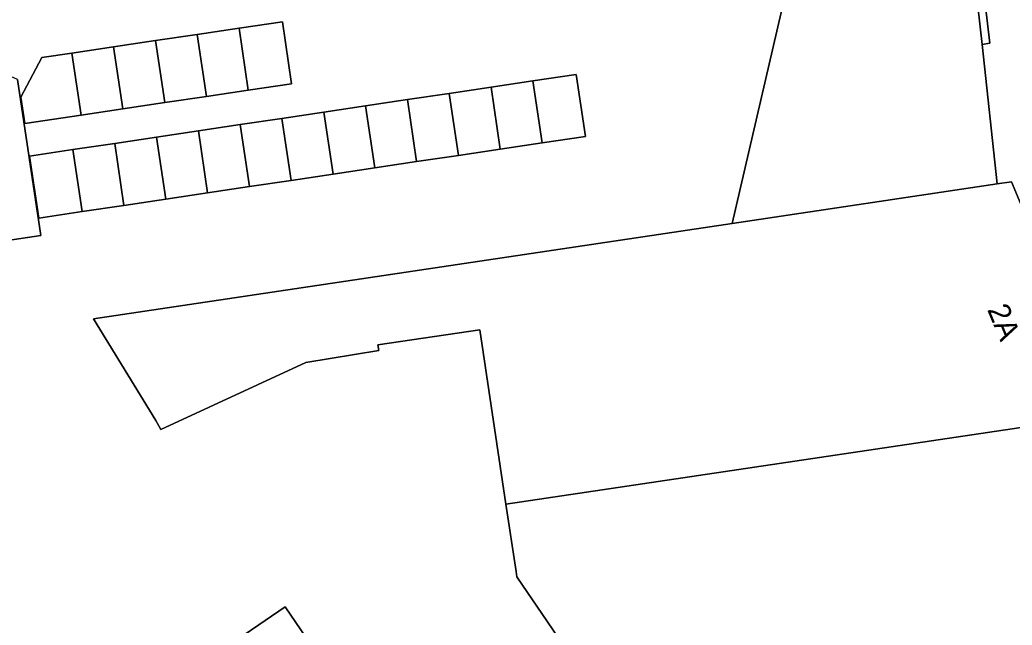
# Model space of a CAD drawing. Extents: x 161771 to 163125, y 382475 to 383179.
# Drawn here: x 161849.5 to 161894.8, y 383083.8 to 383111.42 of the extents above; entities that cross this region are included whole.
import ezdxf

# ---------------------------------------------------------------- set-up
doc = ezdxf.new("R2010")
doc.units = 0
for name, color, linetype in [('IMGEO_Erf', 7, 'Continuous'), ('IMGEO_Pand', 7, 'Continuous'), ('IMGEO_Pand_nummerreeks', 7, 'Continuous'), ('IMGEO_Voetpad_open', 7, 'Continuous')]:
    doc.layers.add(name, color=color, linetype=linetype)

msp = doc.modelspace()

# ---------------------------------------------------------------- linework, layer by layer
at = {"layer": 'IMGEO_Erf'}
for points in [[(161891.687, 383125.659), (161893.432, 383110.294), (161893.776, 383110.359), (161891.895, 383126.294)], [(161881.294, 383072.642), (161872.184, 383086.008), (161872.148, 383086.252), (161871.689, 383089.325), (161870.502, 383097.282), (161865.845, 383096.588), (161865.887, 383096.331), (161862.556, 383095.791), (161855.928, 383092.724), (161855.697, 383093.142), (161852.864, 383097.777), (161882.018, 383102.128), (161884.644, 383113.47)], [(161849.393, 383108.697), (161850.457, 383101.576), (161843.141, 383100.485)], [(161858.867, 383082.767), (161861.608, 383084.632), (161871.689, 383069.855)]]:
    msp.add_lwpolyline(points, dxfattribs=at)
for points in [[(161849.718, 383106.69), (161849.539, 383107.887), (161850.502, 383109.699), (161851.867, 383109.903), (161853.776, 383110.188), (161855.685, 383110.473), (161857.594, 383110.758), (161859.503, 383111.043), (161861.481, 383111.338), (161861.903, 383108.509), (161859.925, 383108.214), (161858.016, 383107.929), (161856.107, 383107.644), (161854.198, 383107.359), (161852.289, 383107.074)], [(161850.361, 383102.378), (161849.939, 383105.207), (161851.917, 383105.502), (161853.826, 383105.787), (161855.735, 383106.072), (161857.644, 383106.357), (161859.553, 383106.642), (161861.462, 383106.927), (161863.371, 383107.211), (161865.279, 383107.496), (161867.188, 383107.781), (161869.097, 383108.066), (161871.006, 383108.351), (161872.915, 383108.636), (161874.893, 383108.931), (161875.315, 383106.102), (161873.337, 383105.807), (161871.428, 383105.522), (161869.519, 383105.237), (161867.61, 383104.952), (161865.702, 383104.667), (161863.793, 383104.382), (161861.884, 383104.098), (161859.975, 383103.813), (161858.066, 383103.528), (161856.157, 383103.243), (161854.248, 383102.958), (161852.34, 383102.673)]]:
    msp.add_lwpolyline(points, close=True, dxfattribs=at)
at = {"layer": 'IMGEO_Pand'}
for points in [[(161882.018, 383102.128), (161894.113, 383103.934), (161893.432, 383110.294), (161891.687, 383125.659), (161866.335, 383131.551), (161863.959, 383121.281), (161861.079, 383121.891), (161858.313, 383122.616), (161854.545, 383115.819), (161857.73, 383114.985), (161860.047, 383119.164), (161884.644, 383113.47)], [(161859.503, 383111.043), (161859.925, 383108.214), (161861.903, 383108.509), (161861.481, 383111.338)], [(161858.016, 383107.929), (161859.925, 383108.214), (161859.503, 383111.043), (161857.594, 383110.758)], [(161856.107, 383107.644), (161855.685, 383110.473), (161853.776, 383110.188), (161854.198, 383107.359)], [(161858.016, 383107.929), (161857.594, 383110.758), (161855.685, 383110.473), (161856.107, 383107.644)], [(161846.3, 383110.089), (161845.393, 383108.074), (161844.37, 383105.803), (161842.927, 383106.445), (161841.925, 383104.195), (161841.603, 383104.304), (161841.091, 383102.788), (161840.818, 383101.981), (161843.357, 383101.121), (161843.141, 383100.485), (161850.457, 383101.576), (161849.393, 383108.697)], [(161853.776, 383110.188), (161851.867, 383109.903), (161852.289, 383107.074), (161854.198, 383107.359)], [(161852.289, 383107.074), (161851.867, 383109.903), (161850.502, 383109.699), (161849.539, 383107.887), (161849.718, 383106.69)], [(161871.006, 383108.351), (161871.428, 383105.522), (161873.337, 383105.807), (161872.915, 383108.636)], [(161874.893, 383108.931), (161872.915, 383108.636), (161873.337, 383105.807), (161875.315, 383106.102)], [(161871.006, 383108.351), (161869.097, 383108.066), (161869.519, 383105.237), (161871.428, 383105.522)], [(161867.188, 383107.781), (161865.279, 383107.496), (161865.702, 383104.667), (161867.61, 383104.952)], [(161869.097, 383108.066), (161867.188, 383107.781), (161867.61, 383104.952), (161869.519, 383105.237)], [(161865.702, 383104.667), (161865.279, 383107.496), (161863.371, 383107.211), (161863.793, 383104.382)], [(161861.884, 383104.098), (161861.462, 383106.927), (161859.553, 383106.642), (161859.975, 383103.813)], [(161861.884, 383104.098), (161863.793, 383104.382), (161863.371, 383107.211), (161861.462, 383106.927)], [(161858.066, 383103.528), (161857.644, 383106.357), (161855.735, 383106.072), (161856.157, 383103.243)], [(161858.066, 383103.528), (161859.975, 383103.813), (161859.553, 383106.642), (161857.644, 383106.357)], [(161854.248, 383102.958), (161856.157, 383103.243), (161855.735, 383106.072), (161853.826, 383105.787)], [(161852.34, 383102.673), (161851.917, 383105.502), (161849.939, 383105.207), (161850.361, 383102.378)], [(161852.34, 383102.673), (161854.248, 383102.958), (161853.826, 383105.787), (161851.917, 383105.502)], [(161894.772, 383104.032), (161894.113, 383103.934), (161882.018, 383102.128), (161852.864, 383097.777), (161855.697, 383093.142), (161855.928, 383092.724), (161862.556, 383095.791), (161865.887, 383096.331), (161865.845, 383096.588), (161870.502, 383097.282), (161871.689, 383089.325), (161899.195, 383093.413)], [(161881.294, 383072.642), (161881.621, 383072.644), (161886.564, 383065.393), (161903.225, 383076.749), (161904.523, 383080.621), (161899.195, 383093.413), (161871.689, 383089.325), (161872.148, 383086.252), (161872.184, 383086.008)], [(161861.608, 383084.632), (161858.867, 383082.767), (161858.683, 383082.642), (161862.652, 383074.484), (161863.226, 383073.303), (161872.01, 383055.473), (161878.624, 383059.981), (161873.626, 383067.292), (161871.793, 383069.926), (161871.689, 383069.855)]]:
    msp.add_lwpolyline(points, close=True, dxfattribs=at)
at = {"layer": 'IMGEO_Voetpad_open'}
msp.add_lwpolyline([(161894.796, 383119.807), (161894.106, 383124.369), (161894.232, 383125.758), (161891.895, 383126.294), (161893.776, 383110.359), (161893.432, 383110.294), (161894.113, 383103.934), (161894.772, 383104.032), (161899.195, 383093.413), (161904.523, 383080.621), (161903.225, 383076.749), (161904.748, 383075.23), (161905.674, 383075.8)], dxfattribs=at)

# ---------------------------------------------------------------- texts
at = {"layer": 'IMGEO_Pand_nummerreeks'}
msp.add_text('2A', height=1, rotation=292.6144, dxfattribs=at).set_placement((161893.646, 383098.204))

doc.saveas('drawing.dxf')
